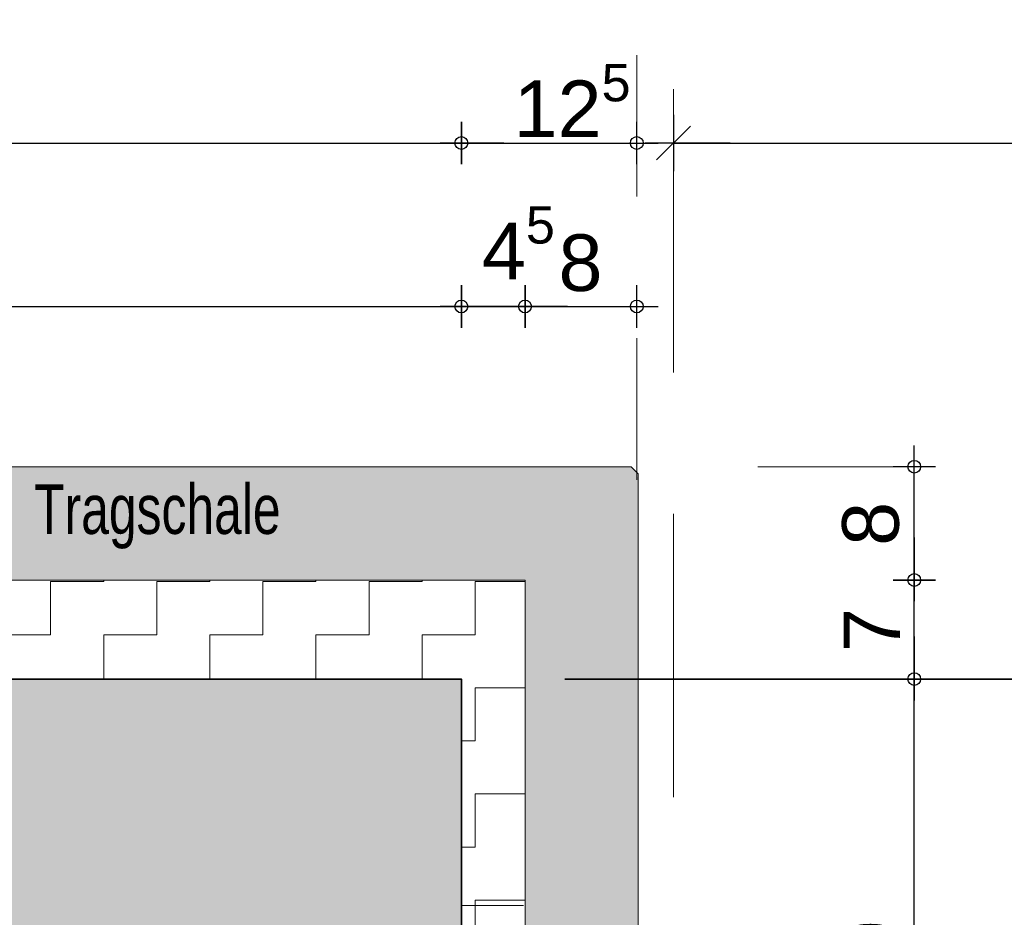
# Model space of a CAD drawing. Header units: metres. Extents: x 1314 to 1415, y -87 to -52.
# Tile 555 of 656: x 1409.003 to 1409.699, y -76.325 to -75.691. Entities that reach past the tile are written whole.
import ezdxf

# ---------------------------------------------------------------- set-up
doc = ezdxf.new("R2010")
doc.units = ezdxf.units.M
doc.header["$PDMODE"] = 65
for name, pattern in [('AUSGEZOGEN', [0]), ('GETRENNT2_S10', [0.045, 0.02, -0.01, 0, -0.005, 0, -0.01]), ('PUNKT2_S9', [0.0015, 0, -0.0015]), ('STRICHLINIE2_S3', [0.275, 0.2, -0.075]), ('STRICHPUNKT2_S5', [0.5, 0.35, -0.05, 0.05, -0.05])]:
    doc.linetypes.add(name, pattern=pattern)
doc.layers.add('XR$8$_42154', color=7, linetype='Continuous')
for name, color, linetype, lineweight in [('XR$8$Achsen', 4, 'AUSGEZOGEN', 13), ('XR$8$Fenster', 3, 'AUSGEZOGEN', 18), ('XR$8$Maßlinie 1_50', 7, 'AUSGEZOGEN', 25), ('XR$8$Muster', 4, 'AUSGEZOGEN', 13), ('XR$8$Möblierung', 4, 'AUSGEZOGEN', 13), ('XR$8$Text 1_100', 3, 'AUSGEZOGEN', 18), ('XR$8$Wand Mauerwerk tr_1', 42, 'AUSGEZOGEN', 18)]:
    doc.layers.add(name, color=color, linetype=linetype, lineweight=lineweight)
doc.styles.add('ARIAL', font='arial.ttf')
doc.dimstyles.new('DIMSTYLE_28', dxfattribs={"dimtxt": 0.04, "dimasz": 0.03, "dimexe": 0, "dimexo": 1e-06, "dimgap": 0.02, "dimtad": 2, "dimdec": 1, "dimlfac": 100, "dimrnd": 0.5, "dimzin": 4, "dimdsep": 46, "dimtxsty": 'ARIAL', "dimblk1": 'ALL_ML_KREIS', "dimblk2": 'ALL_ML_KREIS', "dimsah": 1, "dimcen": 0, "dimse1": 1, "dimse2": 1, "dimclrd": 7, "dimclre": 7, "dimclrt": 7, "dimadec": 0, "dimazin": 0, "dimtfac": 1, "dimtdec": 0, "dimtix": 1, "dimtmove": 2, "dimatfit": 3, "dimfxl": 0, "dimtzin": 0, "dimlwd": 0, "dimlwe": 25, "dimarcsym": 0})
doc.dimstyles.new('DIMSTYLE_40', dxfattribs={"dimtxt": 0.03, "dimasz": 0.03, "dimexe": 0, "dimexo": 1e-06, "dimgap": 0.015, "dimtad": 2, "dimdec": 0, "dimlfac": 1000, "dimrnd": 5, "dimzin": 12, "dimdsep": 46, "dimtxsty": 'ARIAL', "dimblk1": 'ALL_ML_KREIS', "dimblk2": 'ALL_ML_KREIS', "dimsah": 1, "dimcen": 0, "dimse1": 1, "dimse2": 1, "dimclrd": 7, "dimclre": 7, "dimclrt": 7, "dimadec": 0, "dimazin": 0, "dimtfac": 1, "dimtdec": 0, "dimtix": 1, "dimtmove": 2, "dimatfit": 3, "dimfxl": 0, "dimtzin": 0, "dimlwd": 0, "dimlwe": 25, "dimarcsym": 0})
doc.dimstyles.new('DIMSTYLE_41', dxfattribs={"dimtxt": 0.03, "dimasz": 0.04, "dimexe": 0, "dimexo": 0, "dimgap": 0.015, "dimtad": 2, "dimrnd": 0.005, "dimzin": 4, "dimdsep": 46, "dimtxsty": 'ARIAL', "dimblk1": 'ALL_ML_STRICH', "dimblk2": 'ALL_ML_STRICH', "dimsah": 1, "dimcen": 0, "dimclrd": 7, "dimclre": 7, "dimclrt": 7, "dimadec": 0, "dimazin": 0, "dimtfac": 1, "dimtdec": 0, "dimtix": 1, "dimtmove": 2, "dimatfit": 3, "dimfxl": 0, "dimtzin": 0, "dimlwd": 0, "dimlwe": 25, "dimarcsym": 0})
doc.dimstyles.new('DIMSTYLE_45', dxfattribs={"dimtxt": 0.04, "dimasz": 0.03, "dimexe": 0, "dimexo": 1e-06, "dimgap": 0.02, "dimtad": 2, "dimdec": 0, "dimlfac": 100, "dimrnd": 0.5, "dimzin": 12, "dimdsep": 46, "dimtxsty": 'ARIAL', "dimblk1": 'ALL_ML_KREIS', "dimblk2": 'ALL_ML_KREIS', "dimsah": 1, "dimcen": 0, "dimse1": 1, "dimse2": 1, "dimclrd": 7, "dimclre": 7, "dimclrt": 7, "dimadec": 0, "dimazin": 0, "dimtfac": 1, "dimtdec": 0, "dimtix": 1, "dimtmove": 2, "dimatfit": 3, "dimfxl": 0, "dimtzin": 0, "dimlwd": 0, "dimlwe": 25, "dimarcsym": 0})
doc.dimstyles.new('DIMSTYLE_47', dxfattribs={"dimtxt": 0.04, "dimasz": 0.03, "dimexe": 0, "dimexo": 1e-06, "dimgap": 0.02, "dimtad": 2, "dimdec": 1, "dimlfac": 100, "dimrnd": 0.5, "dimzin": 12, "dimdsep": 46, "dimtxsty": 'ARIAL', "dimblk1": 'ALL_ML_KREIS', "dimblk2": 'ALL_ML_KREIS', "dimsah": 1, "dimcen": 0, "dimse1": 1, "dimse2": 1, "dimclrd": 7, "dimclre": 7, "dimclrt": 7, "dimadec": 0, "dimazin": 0, "dimtfac": 1, "dimtdec": 0, "dimtix": 1, "dimtmove": 2, "dimatfit": 3, "dimfxl": 0, "dimtvp": 1.2, "dimtzin": 0, "dimlwd": 0, "dimlwe": 25, "dimarcsym": 0})
pattern_1 = [(90, (-0.075, 0.075), (-0.0375, 0.0375), [0.0375, -0.0375]), (180, (-0.075, 0.075), (-0.0375, -0.0375), [0.0375, -0.0375])]

# ---------------------------------------------------------------- blocks, each defined once
blk = doc.blocks.new('ALL_ML_KREIS')
at = {"color": 0, "linetype": 'ByBlock', "lineweight": -2}
for p, q in [((0, -0.5), (0, 0.5)), ((-1, 0), (0.5, 0))]:
    blk.add_line(p, q, dxfattribs=at)
blk.add_circle((0, 0), 0.15, dxfattribs=at)
blk = doc.blocks.new('*D340')
at = {"layer": 'DEFPOINTS', "color": 7, "linetype": 'AUSGEZOGEN', "lineweight": 25, "transparency": 33554687}
for p in [(1409.46527, -75.90972), (1410.67377, -75.90972), (1409.46527, -77.06804)]:
    blk.add_point(p, dxfattribs=at)
at = {"layer": 'XR$8$Maßlinie 1_50', "color": 7, "linetype": 'AUSGEZOGEN', "lineweight": -2, "transparency": 33554687}
blk.add_line((1409.46527, -77.06804), (1410.67377, -77.06804), dxfattribs=at)
at = {"layer": 'XR$8$Maßlinie 1_50', "color": 7, "linetype": 'AUSGEZOGEN', "lineweight": 25, "transparency": 33554687, "xscale": 0.03, "yscale": 0.03, "zscale": 0.03, "rotation": 180}
blk.add_blockref('ALL_ML_KREIS', (1409.46527, -77.06804), dxfattribs=at)
at = {"layer": 'XR$8$Maßlinie 1_50', "color": 7, "linetype": 'AUSGEZOGEN', "lineweight": 25, "transparency": 33554687, "xscale": 0.03, "yscale": 0.03, "zscale": 0.03}
blk.add_blockref('ALL_ML_KREIS', (1410.67377, -77.06804), dxfattribs=at)
blk = doc.blocks.new('ALL_ML_STRICH')
at = {"color": 0, "linetype": 'ByBlock', "lineweight": -2}
for p, q in [((0, -0.5), (0, 0.5)), ((-0.3, -0.3), (0.3, 0.3)), ((-1, 0), (0.5, 0))]:
    blk.add_line(p, q, dxfattribs=at)
blk = doc.blocks.new('*D341')
at = {"layer": 'DEFPOINTS', "color": 7, "linetype": 'AUSGEZOGEN', "lineweight": 25, "transparency": 33554687}
for p in [(1409.46527, -75.77765), (1409.46527, -76.31987), (1410.67377, -76.31987)]:
    blk.add_point(p, dxfattribs=at)
at = {"layer": 'XR$8$Maßlinie 1_50', "color": 7, "linetype": 'AUSGEZOGEN', "lineweight": -2, "transparency": 33554687}
for p, q in [((1409.46527, -75.77765), (1409.46527, -75.77765)), ((1409.46527, -75.77765), (1410.67377, -75.77765)), ((1410.67377, -75.77765), (1410.67377, -75.77765))]:
    blk.add_line(p, q, dxfattribs=at)
at = {"layer": 'XR$8$Maßlinie 1_50', "color": 7, "linetype": 'AUSGEZOGEN', "lineweight": 25, "transparency": 33554687, "xscale": 0.04, "yscale": 0.04, "zscale": 0.04, "rotation": 180}
blk.add_blockref('ALL_ML_STRICH', (1409.46527, -75.77765), dxfattribs=at)
at = {"layer": 'XR$8$Maßlinie 1_50', "color": 7, "linetype": 'AUSGEZOGEN', "lineweight": 25, "transparency": 33554687, "xscale": 0.04, "yscale": 0.04, "zscale": 0.04}
blk.add_blockref('ALL_ML_STRICH', (1410.67377, -75.77765), dxfattribs=at)
blk = doc.blocks.new('*D355')
at = {"layer": 'DEFPOINTS', "color": 7, "linetype": 'AUSGEZOGEN', "lineweight": 25, "transparency": 33554687}
for p in [(1408.61527, -75.89314), (1408.61527, -76.20937), (1409.31527, -76.20937)]:
    blk.add_point(p, dxfattribs=at)
at = {"layer": 'XR$8$Maßlinie 1_50', "color": 7, "linetype": 'AUSGEZOGEN', "lineweight": -2, "transparency": 33554687}
blk.add_line((1408.61527, -75.89314), (1409.31527, -75.89314), dxfattribs=at)
at = {"layer": 'XR$8$Maßlinie 1_50', "color": 7, "linetype": 'AUSGEZOGEN', "lineweight": 25, "transparency": 33554687, "xscale": 0.03, "yscale": 0.03, "zscale": 0.03, "rotation": 180}
blk.add_blockref('ALL_ML_KREIS', (1408.61527, -75.89314), dxfattribs=at)
at = {"layer": 'XR$8$Maßlinie 1_50', "color": 7, "linetype": 'AUSGEZOGEN', "lineweight": 25, "transparency": 33554687, "xscale": 0.03, "yscale": 0.03, "zscale": 0.03}
blk.add_blockref('ALL_ML_KREIS', (1409.31527, -75.89314), dxfattribs=at)
at = {"layer": 'XR$8$Maßlinie 1_50', "color": 7, "linetype": 'AUSGEZOGEN', "lineweight": 25, "transparency": 33554687, "insert": (1408.96353, -75.86246), "char_height": 0.04, "width": 0.08, "attachment_point": 5, "style": 'ARIAL'}
blk.add_mtext('\\A1;{70}', dxfattribs=at)
blk = doc.blocks.new('*D356')
at = {"layer": 'DEFPOINTS', "color": 7, "linetype": 'AUSGEZOGEN', "lineweight": 25, "transparency": 33554687}
for p in [(1409.31527, -75.89314), (1409.36027, -76.11137), (1409.31527, -76.20937)]:
    blk.add_point(p, dxfattribs=at)
at = {"layer": 'XR$8$Maßlinie 1_50', "color": 7, "linetype": 'AUSGEZOGEN', "lineweight": -2, "transparency": 33554687}
blk.add_line((1409.31527, -75.89314), (1409.36027, -75.89314), dxfattribs=at)
at = {"layer": 'XR$8$Maßlinie 1_50', "color": 7, "linetype": 'AUSGEZOGEN', "lineweight": 25, "transparency": 33554687, "xscale": 0.03, "yscale": 0.03, "zscale": 0.03, "rotation": 180}
blk.add_blockref('ALL_ML_KREIS', (1409.31527, -75.89314), dxfattribs=at)
at = {"layer": 'XR$8$Maßlinie 1_50', "color": 7, "linetype": 'AUSGEZOGEN', "lineweight": 25, "transparency": 33554687, "xscale": 0.03, "yscale": 0.03, "zscale": 0.03}
blk.add_blockref('ALL_ML_KREIS', (1409.36027, -75.89314), dxfattribs=at)
at = {"layer": 'XR$8$Maßlinie 1_50', "color": 7, "linetype": 'AUSGEZOGEN', "lineweight": 25, "transparency": 33554687, "insert": (1409.35558, -75.84814), "char_height": 0.04, "width": 0.12, "attachment_point": 5, "style": 'ARIAL'}
blk.add_mtext('\\A1;{\\A1;{4\\H0.026400;\\S5^ ;}}', dxfattribs=at)
blk = doc.blocks.new('*D357')
at = {"layer": 'DEFPOINTS', "color": 7, "linetype": 'AUSGEZOGEN', "lineweight": 25, "transparency": 33554687}
for p in [(1409.36027, -75.89314), (1409.43926, -76.10114), (1409.36027, -76.11137)]:
    blk.add_point(p, dxfattribs=at)
at = {"layer": 'XR$8$Maßlinie 1_50', "color": 7, "linetype": 'AUSGEZOGEN', "lineweight": -2, "transparency": 33554687}
blk.add_line((1409.36027, -75.89314), (1409.43926, -75.89314), dxfattribs=at)
at = {"layer": 'XR$8$Maßlinie 1_50', "color": 7, "linetype": 'AUSGEZOGEN', "lineweight": 25, "transparency": 33554687, "xscale": 0.03, "yscale": 0.03, "zscale": 0.03, "rotation": 180}
blk.add_blockref('ALL_ML_KREIS', (1409.36027, -75.89314), dxfattribs=at)
at = {"layer": 'XR$8$Maßlinie 1_50', "color": 7, "linetype": 'AUSGEZOGEN', "lineweight": 25, "transparency": 33554687, "xscale": 0.03, "yscale": 0.03, "zscale": 0.03}
blk.add_blockref('ALL_ML_KREIS', (1409.43926, -75.89314), dxfattribs=at)
at = {"layer": 'XR$8$Maßlinie 1_50', "color": 7, "linetype": 'AUSGEZOGEN', "lineweight": 25, "transparency": 33554687, "insert": (1409.39945, -75.86246), "char_height": 0.04, "width": 0.04, "attachment_point": 5, "style": 'ARIAL'}
blk.add_mtext('\\A1;{8}', dxfattribs=at)
blk = doc.blocks.new('*D358')
at = {"layer": 'DEFPOINTS', "color": 7, "linetype": 'AUSGEZOGEN', "lineweight": 25, "transparency": 33554687}
for p in [(1408.49128, -75.65468), (1408.49128, -76.03702), (1409.43926, -76.05031)]:
    blk.add_point(p, dxfattribs=at)
at = {"layer": 'XR$8$Maßlinie 1_50', "color": 7, "linetype": 'AUSGEZOGEN', "lineweight": -2, "transparency": 33554687}
blk.add_line((1408.49128, -75.65468), (1409.43926, -75.65468), dxfattribs=at)
at = {"layer": 'XR$8$Maßlinie 1_50', "color": 7, "linetype": 'AUSGEZOGEN', "lineweight": 25, "transparency": 33554687, "xscale": 0.03, "yscale": 0.03, "zscale": 0.03, "rotation": 180}
blk.add_blockref('ALL_ML_KREIS', (1408.49128, -75.65468), dxfattribs=at)
at = {"layer": 'XR$8$Maßlinie 1_50', "color": 7, "linetype": 'AUSGEZOGEN', "lineweight": 25, "transparency": 33554687, "xscale": 0.03, "yscale": 0.03, "zscale": 0.03}
blk.add_blockref('ALL_ML_KREIS', (1409.43926, -75.65468), dxfattribs=at)
at = {"layer": 'XR$8$Maßlinie 1_50', "color": 7, "linetype": 'AUSGEZOGEN', "lineweight": 25, "transparency": 33554687, "insert": (1408.96331, -75.624), "char_height": 0.04, "width": 0.08, "attachment_point": 5, "style": 'ARIAL'}
blk.add_mtext('\\A1;{95}', dxfattribs=at)
blk = doc.blocks.new('*D361')
at = {"layer": 'DEFPOINTS', "color": 7, "linetype": 'AUSGEZOGEN', "lineweight": 25, "transparency": 33554687}
for p in [(1408.61527, -75.77765), (1409.31527, -76.20937), (1408.61527, -76.26581)]:
    blk.add_point(p, dxfattribs=at)
at = {"layer": 'XR$8$Maßlinie 1_50', "color": 7, "linetype": 'AUSGEZOGEN', "lineweight": -2, "transparency": 33554687}
blk.add_line((1408.61527, -75.77765), (1409.31527, -75.77765), dxfattribs=at)
at = {"layer": 'XR$8$Maßlinie 1_50', "color": 7, "linetype": 'AUSGEZOGEN', "lineweight": 25, "transparency": 33554687, "xscale": 0.03, "yscale": 0.03, "zscale": 0.03, "rotation": 180}
blk.add_blockref('ALL_ML_KREIS', (1408.61527, -75.77765), dxfattribs=at)
at = {"layer": 'XR$8$Maßlinie 1_50', "color": 7, "linetype": 'AUSGEZOGEN', "lineweight": 25, "transparency": 33554687, "xscale": 0.03, "yscale": 0.03, "zscale": 0.03}
blk.add_blockref('ALL_ML_KREIS', (1409.31527, -75.77765), dxfattribs=at)
at = {"layer": 'XR$8$Maßlinie 1_50', "color": 7, "linetype": 'AUSGEZOGEN', "lineweight": 25, "transparency": 33554687, "insert": (1408.96353, -75.74697), "char_height": 0.04, "width": 0.08, "attachment_point": 5, "style": 'ARIAL'}
blk.add_mtext('\\A1;{70}', dxfattribs=at)
blk = doc.blocks.new('*D362')
at = {"layer": 'DEFPOINTS', "color": 7, "linetype": 'AUSGEZOGEN', "lineweight": 25, "transparency": 33554687}
for p in [(1409.31527, -75.77765), (1409.43926, -76.19937), (1409.31527, -76.20937)]:
    blk.add_point(p, dxfattribs=at)
at = {"layer": 'XR$8$Maßlinie 1_50', "color": 7, "linetype": 'AUSGEZOGEN', "lineweight": -2, "transparency": 33554687}
blk.add_line((1409.31527, -75.77765), (1409.43926, -75.77765), dxfattribs=at)
at = {"layer": 'XR$8$Maßlinie 1_50', "color": 7, "linetype": 'AUSGEZOGEN', "lineweight": 25, "transparency": 33554687, "xscale": 0.03, "yscale": 0.03, "zscale": 0.03, "rotation": 180}
blk.add_blockref('ALL_ML_KREIS', (1409.31527, -75.77765), dxfattribs=at)
at = {"layer": 'XR$8$Maßlinie 1_50', "color": 7, "linetype": 'AUSGEZOGEN', "lineweight": 25, "transparency": 33554687, "xscale": 0.03, "yscale": 0.03, "zscale": 0.03}
blk.add_blockref('ALL_ML_KREIS', (1409.43926, -75.77765), dxfattribs=at)
at = {"layer": 'XR$8$Maßlinie 1_50', "color": 7, "linetype": 'AUSGEZOGEN', "lineweight": 25, "transparency": 33554687, "insert": (1409.39353, -75.74765), "char_height": 0.04, "width": 0.16, "attachment_point": 5, "style": 'ARIAL'}
blk.add_mtext('\\A1;{\\A1;{12\\H0.026400;\\S5^ ;}}', dxfattribs=at)
blk = doc.blocks.new('*D365')
at = {"layer": 'DEFPOINTS', "color": 7, "linetype": 'AUSGEZOGEN', "lineweight": 25, "transparency": 33554687}
for p in [(1409.51126, -76.15637), (1409.64791, -76.55586), (1409.77849, -76.55586)]:
    blk.add_point(p, dxfattribs=at)
at = {"layer": 'XR$8$Maßlinie 1_50', "color": 7, "linetype": 'AUSGEZOGEN', "lineweight": -2, "transparency": 33554687}
blk.add_line((1409.77849, -76.55586), (1409.77849, -76.15637), dxfattribs=at)
at = {"layer": 'XR$8$Maßlinie 1_50', "color": 7, "linetype": 'AUSGEZOGEN', "lineweight": 25, "transparency": 33554687, "xscale": 0.03, "yscale": 0.03, "zscale": 0.03}
for p, rotation in [((1409.77849, -76.15637), 90), ((1409.77849, -76.55586), 270)]:
    blk.add_blockref('ALL_ML_KREIS', p, dxfattribs=dict(at, rotation=rotation))
at = {"layer": 'XR$8$Maßlinie 1_50', "color": 7, "linetype": 'AUSGEZOGEN', "lineweight": 25, "transparency": 33554687, "insert": (1409.74781, -76.35786), "char_height": 0.04, "width": 0.16, "attachment_point": 5, "rotation": 90, "style": 'ARIAL'}
blk.add_mtext('\\A1;{\\A1;{40\\H0.026400;\\S^ ;}}', dxfattribs=at)
blk = doc.blocks.new('*D366')
at = {"layer": 'DEFPOINTS', "color": 7, "linetype": 'AUSGEZOGEN', "lineweight": 25, "transparency": 33554687}
for p in [(1409.39029, -76.00637), (1409.51126, -76.15637), (1409.77849, -76.15637)]:
    blk.add_point(p, dxfattribs=at)
at = {"layer": 'XR$8$Maßlinie 1_50', "color": 7, "linetype": 'AUSGEZOGEN', "lineweight": -2, "transparency": 33554687}
blk.add_line((1409.77849, -76.15637), (1409.77849, -76.00637), dxfattribs=at)
at = {"layer": 'XR$8$Maßlinie 1_50', "color": 7, "linetype": 'AUSGEZOGEN', "lineweight": 25, "transparency": 33554687, "xscale": 0.03, "yscale": 0.03, "zscale": 0.03}
for p, rotation in [((1409.77849, -76.00637), 90), ((1409.77849, -76.15637), 270)]:
    blk.add_blockref('ALL_ML_KREIS', p, dxfattribs=dict(at, rotation=rotation))
at = {"layer": 'XR$8$Maßlinie 1_50', "color": 7, "linetype": 'AUSGEZOGEN', "lineweight": 25, "transparency": 33554687, "insert": (1409.74781, -76.08333), "char_height": 0.04, "width": 0.16, "attachment_point": 5, "rotation": 90, "style": 'ARIAL'}
blk.add_mtext('\\A1;{\\A1;{15\\H0.026400;\\S^ ;}}', dxfattribs=at)
blk = doc.blocks.new('*D367')
at = {"layer": 'DEFPOINTS', "color": 7, "linetype": 'AUSGEZOGEN', "lineweight": 25, "transparency": 33554687}
for p in [(1409.26312, -76.15637), (1409.242, -76.55637), (1409.63532, -76.55637)]:
    blk.add_point(p, dxfattribs=at)
at = {"layer": 'XR$8$Maßlinie 1_50', "color": 7, "linetype": 'AUSGEZOGEN', "lineweight": -2, "transparency": 33554687}
blk.add_line((1409.63532, -76.55637), (1409.63532, -76.15637), dxfattribs=at)
at = {"layer": 'XR$8$Maßlinie 1_50', "color": 7, "linetype": 'AUSGEZOGEN', "lineweight": 25, "transparency": 33554687, "xscale": 0.03, "yscale": 0.03, "zscale": 0.03}
for p, rotation in [((1409.63532, -76.15637), 90), ((1409.63532, -76.55637), 270)]:
    blk.add_blockref('ALL_ML_KREIS', p, dxfattribs=dict(at, rotation=rotation))
at = {"layer": 'XR$8$Maßlinie 1_50', "color": 7, "linetype": 'AUSGEZOGEN', "lineweight": 25, "transparency": 33554687, "insert": (1409.60464, -76.35811), "char_height": 0.04, "width": 0.08, "attachment_point": 5, "rotation": 90, "style": 'ARIAL'}
blk.add_mtext('\\A1;{40}', dxfattribs=at)
blk = doc.blocks.new('*D368')
at = {"layer": 'DEFPOINTS', "color": 7, "linetype": 'AUSGEZOGEN', "lineweight": 25, "transparency": 33554687}
for p in [(1409.26312, -76.08637), (1409.26312, -76.15637), (1409.63532, -76.15637)]:
    blk.add_point(p, dxfattribs=at)
at = {"layer": 'XR$8$Maßlinie 1_50', "color": 7, "linetype": 'AUSGEZOGEN', "lineweight": -2, "transparency": 33554687}
blk.add_line((1409.63532, -76.15637), (1409.63532, -76.08637), dxfattribs=at)
at = {"layer": 'XR$8$Maßlinie 1_50', "color": 7, "linetype": 'AUSGEZOGEN', "lineweight": 25, "transparency": 33554687, "xscale": 0.03, "yscale": 0.03, "zscale": 0.03}
for p, rotation in [((1409.63532, -76.08637), 90), ((1409.63532, -76.15637), 270)]:
    blk.add_blockref('ALL_ML_KREIS', p, dxfattribs=dict(at, rotation=rotation))
at = {"layer": 'XR$8$Maßlinie 1_50', "color": 7, "linetype": 'AUSGEZOGEN', "lineweight": 25, "transparency": 33554687, "insert": (1409.60532, -76.12164), "char_height": 0.04, "width": 0.04, "attachment_point": 5, "rotation": 90, "style": 'ARIAL'}
blk.add_mtext('\\A1;{7}', dxfattribs=at)
blk = doc.blocks.new('*D369')
at = {"layer": 'DEFPOINTS', "color": 7, "linetype": 'AUSGEZOGEN', "lineweight": 25, "transparency": 33554687}
for p in [(1409.23891, -76.00637), (1409.26312, -76.08637), (1409.63532, -76.08637)]:
    blk.add_point(p, dxfattribs=at)
at = {"layer": 'XR$8$Maßlinie 1_50', "color": 7, "linetype": 'AUSGEZOGEN', "lineweight": -2, "transparency": 33554687}
blk.add_line((1409.63532, -76.08637), (1409.63532, -76.00637), dxfattribs=at)
at = {"layer": 'XR$8$Maßlinie 1_50', "color": 7, "linetype": 'AUSGEZOGEN', "lineweight": 25, "transparency": 33554687, "xscale": 0.03, "yscale": 0.03, "zscale": 0.03}
for p, rotation in [((1409.63532, -76.00637), 90), ((1409.63532, -76.08637), 270)]:
    blk.add_blockref('ALL_ML_KREIS', p, dxfattribs=dict(at, rotation=rotation))
at = {"layer": 'XR$8$Maßlinie 1_50', "color": 7, "linetype": 'AUSGEZOGEN', "lineweight": 25, "transparency": 33554687, "insert": (1409.60464, -76.04668), "char_height": 0.04, "width": 0.04, "attachment_point": 5, "rotation": 90, "style": 'ARIAL'}
blk.add_mtext('\\A1;{8}', dxfattribs=at)

msp = doc.modelspace()

# ---------------------------------------------------------------- hatches: boundary and pattern name
at = {"layer": 'XR$8$Muster', "linetype": 'AUSGEZOGEN', "lineweight": 13, "transparency": 33554687}
h = msp.add_hatch(dxfattribs=at)
h.set_pattern_fill('MUSTER', color=4, scale=0.0375, angle=90, style=0, pattern_type=2)
h.set_pattern_definition(pattern_1)
h.paths.add_polyline_path([(1409.36027, -76.08637), (1408.57027, -76.08637), (1408.57027, -76.15637), (1409.36027, -76.15637)], flags=0)
h = msp.add_hatch(dxfattribs=at)
h.set_pattern_fill('MUSTER', color=4, scale=0.0375, angle=90, style=0, pattern_type=2)
h.set_pattern_definition(pattern_1)
h.paths.add_polyline_path([(1409.39756, -76.54471), (1409.39756, -76.53586), (1409.36527, -76.53586), (1409.36027, -76.53086), (1409.36027, -76.15637), (1409.31527, -76.15637), (1409.31527, -76.43586), (1409.31978, -76.43586), (1409.32146, -76.43608), (1409.32303, -76.43673), (1409.32438, -76.43777), (1409.32541, -76.43911), (1409.32606, -76.44068), (1409.32628, -76.44236), (1409.32628, -76.53286), (1409.32639, -76.53456), (1409.32672, -76.53623), (1409.32727, -76.53784), (1409.32802, -76.53936), (1409.32897, -76.54078), (1409.33009, -76.54206), (1409.33137, -76.54318), (1409.33278, -76.54412), (1409.33431, -76.54487), (1409.33592, -76.54542), (1409.33786, -76.54581), (1409.33786, -76.54577), (1409.33928, -76.54586), (1409.39239, -76.54586)], flags=0)
at = {"layer": 'XR$8$Möblierung', "linetype": 'AUSGEZOGEN', "lineweight": 13, "transparency": 33554687}
for color, points in [(253, [(1408.49527, -76.00637), (1408.49027, -76.01137), (1408.49027, -76.53086), (1408.49527, -76.53586), (1408.56527, -76.53586), (1408.57027, -76.53086), (1408.57027, -76.08637), (1409.36027, -76.08637), (1409.36027, -76.53086), (1409.36527, -76.53586), (1409.43527, -76.53586), (1409.44027, -76.53086), (1409.44027, -76.01696), (1409.43926, -76.01036), (1409.43527, -76.00637)]), (8, [(1409.31527, -76.46137), (1409.31527, -76.15637), (1409.08027, -76.15637), (1409.07427, -76.15637), (1409.05627, -76.15637), (1408.61527, -76.15637), (1408.61527, -76.46137), (1408.61546, -76.46013), (1408.61603, -76.45902), (1408.61692, -76.45813), (1408.61803, -76.45756), (1408.61927, -76.45737), (1408.62877, -76.45737), (1408.63, -76.45756), (1408.63112, -76.45813), (1408.632, -76.45902), (1408.63257, -76.46013), (1408.63277, -76.46137), (1408.63277, -76.46562), (1408.63389, -76.46789), (1408.63475, -76.46912), (1408.63579, -76.4702), (1408.63697, -76.47112), (1408.63697, -76.47237), (1408.68917, -76.47237), (1408.68917, -76.47208), (1408.68939, -76.47194), (1408.69127, -76.46837), (1408.69127, -76.46764), (1408.69317, -76.46764), (1408.69317, -76.4851), (1408.69127, -76.4851), (1408.69127, -76.48437), (1408.68939, -76.4808), (1408.68917, -76.48066), (1408.68917, -76.48037), (1408.63697, -76.48037), (1408.63697, -76.48162), (1408.63579, -76.48254), (1408.63475, -76.48362), (1408.63389, -76.48485), (1408.63277, -76.48712), (1408.63277, -76.49137), (1408.63257, -76.49261), (1408.632, -76.49372), (1408.63112, -76.49461), (1408.63, -76.49517), (1408.62877, -76.49537), (1408.61927, -76.49537), (1408.61803, -76.49517), (1408.61692, -76.49461), (1408.61603, -76.49372), (1408.61546, -76.49261), (1408.61527, -76.49137), (1408.61527, -76.55637), (1409.31527, -76.55637), (1409.31527, -76.49137), (1409.31507, -76.49261), (1409.3145, -76.49372), (1409.31362, -76.49461), (1409.3125, -76.49517), (1409.31127, -76.49537), (1409.30177, -76.49537), (1409.30053, -76.49517), (1409.29942, -76.49461), (1409.29853, -76.49372), (1409.29796, -76.49261), (1409.29777, -76.49137), (1409.29777, -76.48712), (1409.29664, -76.48485), (1409.29579, -76.48362), (1409.29475, -76.48254), (1409.29357, -76.48162), (1409.29357, -76.48037), (1409.24137, -76.48037), (1409.24137, -76.48066), (1409.24114, -76.4808), (1409.23927, -76.48437), (1409.23927, -76.4851), (1409.23737, -76.4851), (1409.23737, -76.46764), (1409.23927, -76.46764), (1409.23927, -76.46837), (1409.24114, -76.47194), (1409.24137, -76.47208), (1409.24137, -76.47237), (1409.29357, -76.47237), (1409.29357, -76.47112), (1409.29475, -76.4702), (1409.29579, -76.46912), (1409.29664, -76.46789), (1409.29777, -76.46562), (1409.29777, -76.46137), (1409.29796, -76.46013), (1409.29853, -76.45902), (1409.29942, -76.45813), (1409.30053, -76.45756), (1409.30177, -76.45737), (1409.31127, -76.45737), (1409.3125, -76.45756), (1409.31362, -76.45813), (1409.3145, -76.45902), (1409.31507, -76.46013)])]:
    msp.add_hatch(color=color, dxfattribs=at).paths.add_polyline_path(points)

# ---------------------------------------------------------------- linework, layer by layer
at = {"color": 7, "linetype": 'AUSGEZOGEN', "lineweight": 35, "transparency": 33554687}
msp.add_lwpolyline([(1408.61527, -76.15637), (1409.31527, -76.15637), (1409.31527, -76.55637), (1408.61527, -76.55637), (1408.61527, -76.15637)], close=True, dxfattribs=at)
at = {"layer": 'XR$8$_42154', "color": 7, "linetype": 'STRICHLINIE2_S3', "lineweight": 13, "transparency": 33554687}
msp.add_line((1409.46527, -75.73972), (1409.46527, -77.10401), dxfattribs=at)
at = {"layer": 'XR$8$Achsen', "color": 4, "linetype": 'STRICHPUNKT2_S5', "lineweight": 35, "transparency": 33554687}
msp.add_line((1408.08828, -76.15637), (1410.08226, -76.15637), dxfattribs=at)
at = {"layer": 'XR$8$Fenster', "color": 7, "linetype": 'AUSGEZOGEN', "lineweight": 13, "transparency": 33554687}
msp.add_line((1409.31527, -76.31637), (1409.35926, -76.31637), dxfattribs=at)
at = {"layer": 'XR$8$Wand Mauerwerk tr_1', "color": 52, "linetype": 'PUNKT2_S9', "lineweight": 13, "transparency": 33554687}
msp.add_line((1409.43926, -76.01551), (1409.43926, -75.55954), dxfattribs=at)
at = {"layer": 'XR$8$Wand Mauerwerk tr_1', "color": 7, "linetype": 'AUSGEZOGEN', "lineweight": 18, "transparency": 33554687}
for p, q in [((1408.49628, -76.00637), (1409.43527, -76.00637)), ((1409.43527, -76.00637), (1409.44027, -76.01137)), ((1409.44027, -76.53086), (1409.44027, -76.01137)), ((1409.36027, -76.08637), (1408.57027, -76.08637)), ((1409.36027, -76.53086), (1409.36027, -76.08637))]:
    msp.add_line(p, q, dxfattribs=at)
at = {"layer": 'XR$8$Wand Mauerwerk tr_1', "color": 7, "linetype": 'GETRENNT2_S10', "lineweight": 13, "transparency": 33554687}
for p, q in [((1409.82469, -76.00637), (1409.43426, -76.00637)), ((1409.68048, -76.15637), (1409.48048, -76.15637))]:
    msp.add_line(p, q, dxfattribs=at)

# ---------------------------------------------------------------- texts
at = {"layer": 'XR$8$Text 1_100', "color": 3, "linetype": 'AUSGEZOGEN', "lineweight": 18, "transparency": 33554687, "insert": (1409.01342, -76.06437), "char_height": 0.035, "width": 0.186306, "attachment_point": 7, "style": 'ARIAL'}
msp.add_mtext('\\W0.72;Tragschale', dxfattribs=at)

# ---------------------------------------------------------------- dimensions: what is measured, and where the dimension line sits
at = {"layer": 'XR$8$Maßlinie 1_50', "color": 7, "linetype": 'AUSGEZOGEN', "lineweight": 25, "transparency": 33554687}
for base, p1, p2, dimstyle, picture, middle in [((1409.43926, -75.65468), (1408.49128, -76.03702), (1409.43926, -76.05031), 'DIMSTYLE_45', '*D358', (1408.96331, -75.624)), ((1409.43926, -75.77765), (1409.31527, -76.20937), (1409.43926, -76.19937), 'DIMSTYLE_47', '*D362', (1409.39353, -75.74765)), ((1409.31527, -75.77765), (1408.61527, -76.26581), (1409.31527, -76.20937), 'DIMSTYLE_45', '*D361', (1408.96353, -75.74697)), ((1410.67377, -75.77765), (1409.46527, -75.77765), (1410.67377, -75.77765), 'DIMSTYLE_41', '*D341', (1410.06952, -75.76265)), ((1409.36027, -75.89314), (1409.31527, -76.20937), (1409.36027, -76.11137), 'DIMSTYLE_47', '*D356', (1409.35558, -75.84814)), ((1409.31527, -75.89314), (1408.61527, -76.20937), (1409.31527, -76.20937), 'DIMSTYLE_45', '*D355', (1408.96353, -75.86246)), ((1409.43926, -75.89314), (1409.36027, -76.11137), (1409.43926, -76.10114), 'DIMSTYLE_45', '*D357', (1409.39945, -75.86246)), ((1410.6737662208, -77.0680442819), (1409.4652662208, -75.9097194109), (1410.6737662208, -75.9097194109), 'DIMSTYLE_40', '*D340', (1410.0695162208, -77.0530442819))]:
    dim = msp.add_linear_dim(base=base, p1=p1, p2=p2, dimstyle=dimstyle, override={"dimpost": '<>', "dimclrd": 7, "dimclre": 7, "dimclrt": 7, "dimlwd": 0, "dimlwe": 25}, dxfattribs=at)
    dim.commit()
    dim.dimension.update_dxf_attribs({"geometry": picture, "text_midpoint": middle, "dimtype": 160})
for base, p1, p2, dimstyle, picture, middle in [((1409.63532, -76.00637), (1409.26312, -76.08637), (1409.23891, -76.00637), 'DIMSTYLE_45', '*D369', (1409.60464, -76.04668)), ((1409.77849, -76.00637), (1409.51126, -76.15637), (1409.39029, -76.00637), 'DIMSTYLE_28', '*D366', (1409.74781, -76.08333)), ((1409.63532, -76.08637), (1409.26312, -76.15637), (1409.26312, -76.08637), 'DIMSTYLE_45', '*D368', (1409.60532, -76.12164)), ((1409.63532, -76.15637), (1409.242, -76.55637), (1409.26312, -76.15637), 'DIMSTYLE_45', '*D367', (1409.60464, -76.35811)), ((1409.77849, -76.15637), (1409.64791, -76.55586), (1409.51126, -76.15637), 'DIMSTYLE_28', '*D365', (1409.74781, -76.35786))]:
    dim = msp.add_linear_dim(base=base, p1=p1, p2=p2, angle=90, dimstyle=dimstyle, override={"dimpost": '<>', "dimclrd": 7, "dimclre": 7, "dimclrt": 7, "dimlwd": 0, "dimlwe": 25}, dxfattribs=at)
    dim.commit()
    dim.dimension.update_dxf_attribs({"geometry": picture, "text_midpoint": middle, "dimtype": 160})

doc.saveas('drawing.dxf')
